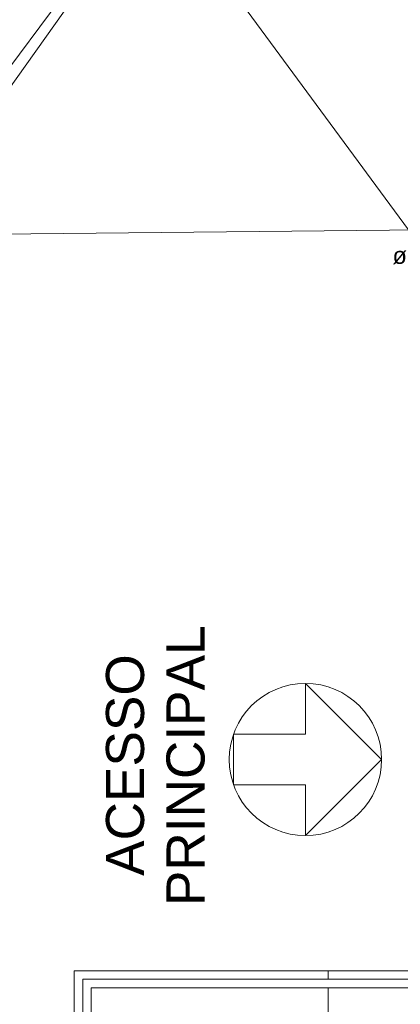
# Model space of a CAD drawing. Header units: millimetres. Extents: x 567 to 934, y -1 to 364.
# Tile 600 of 656: x 735.71 to 740.2, y 96.15 to 107.79. Entities that reach past the tile are written whole.
import ezdxf

# ---------------------------------------------------------------- set-up
doc = ezdxf.new("R2010")
doc.units = ezdxf.units.MM
doc.header["$MEASUREMENT"] = 0
doc.linetypes.add('NULL', pattern=[0])
for name, color, linetype, lineweight in [('A-ANNO-NOTE', 7, 'Continuous', 13), ('A-DETL', 7, 'Continuous', 13), ('A-DETL-THIN', 7, 'Continuous', 18), ('A-FLOR-LEVL', 7, 'Continuous', 13), ('A-WALL-IDEN', 7, 'Continuous', 9), ('AL-Textos conduto', 7, 'Continuous', 9), ('Corrimão', 7, 'Continuous', 13)]:
    doc.layers.add(name, color=color, linetype=linetype, lineweight=lineweight)
doc.styles.add('Arial', font='arial.ttf')

msp = doc.modelspace()

# ---------------------------------------------------------------- linework, layer by layer
at = {"layer": 'A-ANNO-NOTE', "color": 8, "lineweight": 5}
for p, q in [((739.082, 99.342), (739.082, 99.942)), ((739.982, 99.042), (739.082, 99.942)), ((738.234, 99.342), (739.082, 99.342)), ((738.234, 99.342), (738.234, 98.742)), ((739.082, 98.142), (739.982, 99.042)), ((738.234, 98.742), (739.082, 98.742)), ((739.082, 98.742), (739.082, 98.142))]:
    msp.add_line(p, q, dxfattribs=at)
for start, end in [(90, 270), (270, 90)]:
    msp.add_arc((739.082, 99.042), 0.9, start, end, dxfattribs=at)
at = {"layer": 'A-DETL', "color": 8, "linetype": 'Continuous', "lineweight": 5}
msp.add_line((734.111, 105.237), (740.638, 105.305), dxfattribs=at)
at = {"layer": 'A-DETL-THIN', "color": 8, "lineweight": 5}
for p, q in [((734.064, 113.78), (740.302, 105.302)), ((734.111, 105.237), (740.358, 113.65))]:
    msp.add_line(p, q, dxfattribs=at)
at = {"layer": 'A-FLOR-LEVL', "color": 8, "lineweight": 5}
for p, q in [((736.351, 96.544), (739.351, 96.544)), ((736.351, 90.524), (736.351, 96.544)), ((739.351, 96.445), (739.351, 96.544)), ((739.351, 96.544), (740.315, 96.544)), ((739.351, 93.606), (739.351, 96.343))]:
    msp.add_line(p, q, dxfattribs=at)
at = {"layer": 'A-WALL-IDEN', "color": 8, "lineweight": 5}
msp.add_line((733.466, 104.002), (738.93, 111.683), dxfattribs=at)
at = {"layer": 'Corrimão', "color": 8, "lineweight": 5}
for p, q in [((736.45, 96.445), (739.351, 96.445)), ((736.45, 90.623), (736.45, 96.445)), ((739.351, 96.445), (740.315, 96.445)), ((736.552, 96.343), (739.351, 96.343)), ((736.552, 90.725), (736.552, 96.343)), ((739.351, 96.343), (740.315, 96.343))]:
    msp.add_line(p, q, dxfattribs=at)

# ---------------------------------------------------------------- texts
at = {"layer": 'A-ANNO-NOTE', "color": 8, "linetype": 'NULL', "lineweight": 5, "char_height": 0.45, "attachment_point": 1, "rotation": 90.0002, "style": 'Arial'}
for s, insert, width in [('PRINCIPAL', (737.44, 97.309), 8.15316), ('ACESSO ', (736.725, 97.666), 6.87848)]:
    msp.add_mtext(s, dxfattribs=dict(at, insert=insert, width=width))
at = {"layer": 'AL-Textos conduto', "linetype": 'NULL', "insert": (740.352, 104.895), "char_height": 0.2, "width": 0.9628, "attachment_point": 8, "line_spacing_factor": 0.6, "style": 'Arial'}
msp.add_mtext('ø25', dxfattribs=at)

doc.saveas('drawing.dxf')
